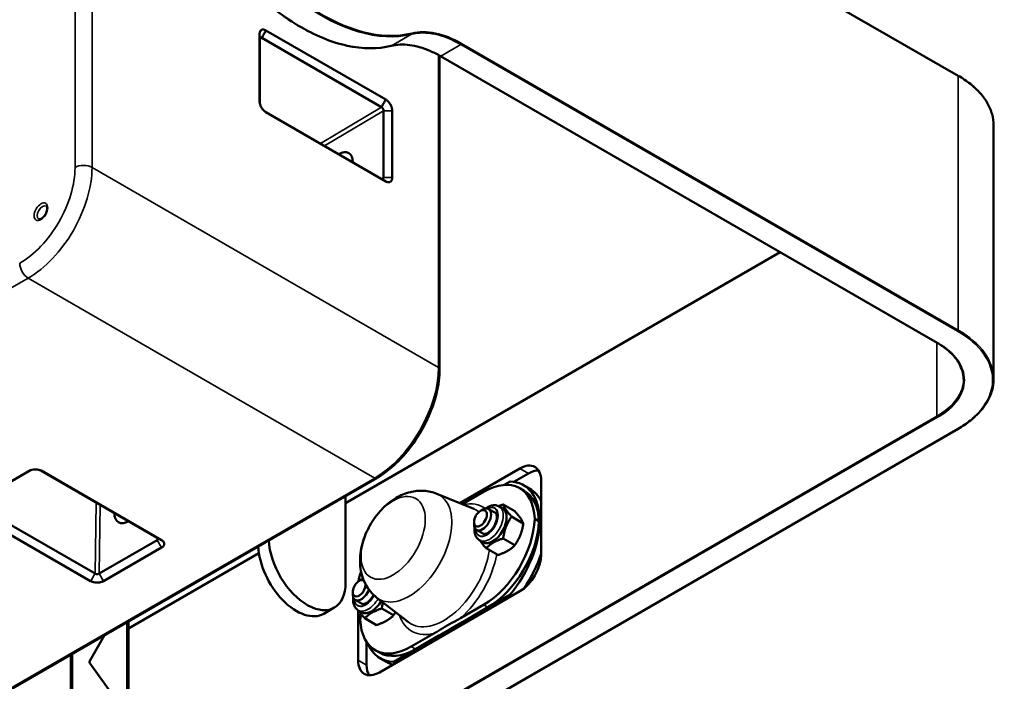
# Model space of a CAD drawing. Header units: millimetres. Extents: x 50 to 3176, y 50 to 2109.
# Tile 501 of 656: x 1992 to 2156, y 471 to 580. Entities that reach past the tile are written whole.
import ezdxf

# ---------------------------------------------------------------- set-up
doc = ezdxf.new("R2010")
doc.units = ezdxf.units.MM
doc.header["$LTSCALE"] = 10
doc.layers.add('Visible (ISO)', color=7, linetype='Continuous', lineweight=50)
doc.layers.add('Visible Narrow (ISO)', color=7, linetype='Continuous', lineweight=35)

msp = doc.modelspace()

# ---------------------------------------------------------------- linework, layer by layer
at = {"layer": 'Visible (ISO)'}
for p, q in [((2148.1878, 571.1739), (2070.09, 616.2636)), ((2032.1502, 566.9479), (2032.1502, 578.076)), ((2032.5162, 577.4562), (2052.4061, 565.9657)), ((2033.2152, 578.6997), (2053.1044, 567.2097)), ((2032.1749, 566.6692), (2032.1749, 577.2599)), ((2062.0569, 522.442), (2062.0569, 574.5039)), ((2062.1995, 574.4224), (2144.7144, 526.7824)), ((2052.4061, 554.0359), (2033.0506, 565.2041)), ((2053.1048, 553.6182), (2033.2149, 565.0946)), ((2052.747, 565.3458), (2052.747, 554.2332)), ((2054.1861, 565.3458), (2054.1861, 554.2332)), ((2154.0767, 520.7273), (2154.0767, 562.9402)), ((2046.4308, 500.1411), (2118.6446, 541.8338)), ((2148.1878, 512.4937), (1887.2654, 361.8501)), ((1984.1981, 499.9195), (1993.8353, 505.4835)), ((1984.9172, 500.3062), (1994.0942, 505.6045)), ((1995.8036, 505.5711), (2015.1453, 494.3974)), ((1995.9729, 505.4879), (2015.8561, 494.0014)), ((2075.3869, 505.9079), (2065.4067, 500.1459)), ((1824.1135, 372.9614), (2051.5745, 504.286)), ((2076.8011, 505.0914), (2074.3815, 503.6945)), ((2078.9224, 491.6192), (2078.9224, 503.8667)), ((2073.7691, 503.7492), (2072.7676, 503.171)), ((2076.0836, 502.2157), (2075.3765, 502.6239)), ((2077.0432, 502.5306), (2075.9825, 503.1429)), ((2046.4308, 486.904), (2046.4308, 501.3163)), ((2061.5971, 501.7023), (2067.7423, 499.1917)), ((2065.8208, 499.9767), (2069.3765, 502.0296)), ((2004.8139, 488.4325), (1984.9181, 499.9123)), ((2068.8461, 498.8657), (2069.1997, 499.0698)), ((2070.1997, 499.1688), (2071.3311, 498.5156)), ((2072.5217, 499.2716), (2071.9561, 499.5982)), ((2074.5512, 498.7903), (2072.6047, 499.9141)), ((2004.0861, 487.2056), (1984.1901, 498.6855)), ((2075.9597, 496.7866), (2074.0132, 497.9104)), ((2078.5615, 497.1263), (2077.8544, 497.5346)), ((2067.7855, 497.0285), (2067.7855, 496.6203)), ((2068.1997, 495.7047), (2069.3311, 495.0515)), ((2015.145, 494.0035), (2005.5211, 488.4472)), ((2069.2717, 493.6424), (2068.7061, 493.969)), ((2074.5512, 493.1565), (2072.6047, 494.2803)), ((2015.8645, 492.7572), (2006.2407, 487.2009)), ((2071.7343, 491.5301), (2069.7878, 492.654)), ((2010.3568, 479.3138), (2032.0414, 491.8334)), ((2048.6936, 487.2306), (2049.0471, 487.4347)), ((2047.6329, 485.3935), (2047.6329, 484.9852)), ((2051.6281, 484.4354), (2056.8749, 480.3689)), ((2052.0523, 472.0233), (2075.3869, 485.4955)), ((2054.3772, 473.7738), (2073.7691, 484.9698)), ((2074.1227, 484.7656), (2073.7691, 484.9698)), ((2042.7991, 481.7634), (2044.5669, 482.784)), ((2048.0471, 484.0697), (2049.1785, 483.4165)), ((2054.3987, 481.5214), (2052.4522, 482.6452)), ((2069.3765, 483.2502), (2065.5156, 481.0211)), ((2070.0836, 482.8419), (2066.2227, 480.6128)), ((2048.5168, 482.3558), (2048.5168, 474.0646)), ((2049.1192, 482.0073), (2048.5535, 482.3339)), ((2051.5818, 479.8951), (2049.6353, 481.0189)), ((2010.3568, 464.3446), (2010.3568, 480.489)), ((2006.4096, 478.2101), (2003.9461, 473.9431)), ((2061.2166, 478.539), (2057.3556, 476.3099)), ((2061.9236, 478.1308), (2058.0628, 475.9017)), ((2049.931, 477.0779), (2049.931, 473.2481)), ((2001.0362, 475.1077), (2001.0362, 434.693)), ((2052.0628, 475.3073), (2051.3556, 475.7156)), ((2053.2245, 473.7677), (2052.1638, 474.3801)), ((2003.9717, 473.5384), (2010.126, 465.0107)), ((2054.3772, 473.7738), (2054.7307, 473.5697))]:
    msp.add_line(p, q, dxfattribs=at)
for centre, major_axis, start_param, end_param in [((2045.3348, 555.5101), (1.625, 2.8146), 5.48028857, 7.08638672), ((2075.3869, 501.8255), (2.5, 4.3301), 5.49778714, 7.06858347), ((2076.8011, 501.009), (2.5, 4.3301), 0.28675655, 0.78539816), ((2069.3765, 492.2316), (6, 10.3923), 5.53946587, 7.06858112), ((2069.4825, 491.8846), (6.5, 11.2583), 4.41211857, 6.58345572), ((2070.0836, 491.8234), (6, 10.3923), 5.53946587, 6.28318531), ((2070.5432, 491.2722), (6.5, 11.2583), 5.92157353, 6.28318531), ((2069.1997, 497.4368), (1, 1.7321), 2.35619449, 7.06858347), ((2070.8967, 496.457), (-1.625, -2.8146), 0, 3.14159265), ((2010.333, 499.7842), (-1.625, -2.8146), 5.4799839, 7.08608204), ((2069.3765, 493.0481), (-6, -10.3923), 0.78539784, 2.31451575), ((2070.0836, 492.6399), (6, 10.3923), 3.92699243, 5.4561084), ((2040.0669, 490.5782), (4.5, -7.7942), 3.96500295, 7.06858347), ((2038.2991, 489.5576), (4.5, -7.7942), 3.96500295, 6.28318531), ((2075.3869, 489.578), (2.5, 4.3301), 3.92699082, 5.49778714), ((2070.5432, 491.2722), (6.5, 11.2583), 4.56895279, 5.07400076), ((2048.6936, 486.0058), (-0.75, -1.299), 3.11250233, 8.69130298), ((2052.0523, 488.3533), (-2.5, -4.3301), 4.95461107, 5.29797442), ((2049.0471, 485.8017), (1, 1.7321), 0.56645826, 0.78539816), ((2049.0471, 485.8017), (-1, -1.7321), 5.49778714, 8.17058593), ((2050.7442, 484.8219), (-1.625, -2.8146), 0, 1.56522189), ((2057.3556, 485.2914), (6, 10.3923), 2.21484544, 2.31451577), ((2057.3556, 486.1079), (-6, -10.3923), 5.53946589, 7.06858106), ((2058.6638, 485.6384), (-6.5, -11.2583), 5.86907853, 6.58345572), ((2058.0628, 485.6996), (-6, -10.3923), 0, 0.78540001), ((2004.8948, 473.7605), (-1, 0), 5.96143475, 6.67797643), ((2052.0523, 476.1058), (-2.5, -4.3301), 5.49778714, 7.06858347), ((2053.4666, 475.2893), (-2.5, -4.3301), 5.49778714, 5.99642875), ((2059.7245, 485.026), (-6.5, -11.2583), 0, 0.15482942)]:
    msp.add_ellipse(centre, major_axis=major_axis, ratio=0.57735027, start_param=start_param, end_param=end_param, dxfattribs=at)
msp.add_ellipse((2068.8461, 497.6409), major_axis=(-0.75, -1.299), ratio=0.57735027, dxfattribs=at)
for points, knots in [([(2054.0372, 576.1256), (2051.7931, 575.5732), (2049.2972, 575.5858), (2044.0373, 576.7342), (2041.272, 577.8772), (2035.7584, 581.1801), (2033.011, 583.341), (2027.815, 588.4597), (2025.3672, 591.4164), (2021.0176, 597.8263), (2019.1164, 601.2783), (2016.0522, 608.3295), (2014.8897, 611.9276), (2013.4217, 618.908), (2013.1165, 622.2891), (2013.3977, 628.4932), (2013.9841, 631.3152), (2015.9933, 636.1079), (2017.4145, 638.08), (2019.7024, 639.9501), (2020.2512, 640.3294), (2020.8269, 640.6618)], [2.52207615, 2.52207615, 2.52207615, 2.52207615, 2.8401564, 2.8401564, 3.16036918, 3.16036918, 3.48106804, 3.48106804, 3.80167061, 3.80167061, 4.1221862, 4.1221862, 4.44271302, 4.44271302, 4.76334333, 4.76334333, 5.08402665, 5.08402665, 5.4039111, 5.4039111, 5.49778714, 5.49778714, 5.49778714, 5.49778714]), ([(2032.1502, 578.076), (2032.1489, 578.155), (2032.1551, 578.2296), (2032.1681, 578.2989), (2032.181, 578.3684), (2032.2007, 578.4325), (2032.2262, 578.4904), (2032.2288, 578.4964), (2032.2316, 578.5024), (2032.2344, 578.5084), (2032.2861, 578.6179), (2032.3599, 578.7049), (2032.4505, 578.7619), (2032.458, 578.7666), (2032.4656, 578.7711), (2032.4731, 578.7753), (2032.5845, 578.8373), (2032.6978, 578.845), (2032.7809, 578.8403), (2032.7939, 578.8396), (2032.8069, 578.8385), (2032.82, 578.8371), (2032.8763, 578.8309), (2032.9344, 578.8182), (2032.9937, 578.799), (2033.0664, 578.7754), (2033.1407, 578.7422), (2033.2148, 578.6991)], [0.000001, 0.000001, 0.000001, 0.000001, 0.028744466, 0.028744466, 0.028744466, 0.057535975, 0.057535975, 0.057535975, 0.060558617, 0.060558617, 0.060558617, 0.116227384, 0.116227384, 0.116227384, 0.120841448, 0.120841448, 0.120841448, 0.188793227, 0.188793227, 0.188793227, 0.19935203, 0.19935203, 0.19935203, 0.244542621, 0.244542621, 0.244542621, 0.299986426, 0.299986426, 0.299986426, 0.299986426]), ([(2032.1749, 577.2599), (2032.1753, 577.2903), (2032.1789, 577.3191), (2032.1915, 577.3721), (2032.2006, 577.3961), (2032.2195, 577.4309), (2032.2281, 577.4435), (2032.2503, 577.469), (2032.2645, 577.4808), (2032.3111, 577.5075), (2032.3474, 577.514), (2032.4282, 577.5035), (2032.4721, 577.4855), (2032.5162, 577.4562)], [0.000001, 0.000001, 0.000001, 0.000001, 0.0110667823, 0.0110667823, 0.0221671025, 0.0221671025, 0.029561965, 0.029561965, 0.0393457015, 0.0393457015, 0.0586123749, 0.0586123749, 0.0787424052, 0.0787424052, 0.0787424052, 0.0787424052]), ([(2032.5162, 577.4562), (2032.5825, 577.5735), (2032.6486, 577.6909), (2032.7804, 577.9255), (2032.8461, 578.0428), (2032.9774, 578.277), (2033.0429, 578.3939), (2033.1439, 578.5734), (2033.1792, 578.636), (2033.2148, 578.6991)], [0, 0, 0, 0, 0.283479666, 0.283479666, 0.566627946, 0.566627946, 0.848889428, 0.848889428, 1, 1, 1, 1]), ([(2054.0372, 576.1256), (2054.5064, 576.2411), (2054.997, 576.3112), (2056.0139, 576.3589), (2056.5402, 576.3365), (2057.6207, 576.1991), (2058.1748, 576.084), (2059.3023, 575.7624), (2059.8756, 575.556), (2061.0323, 575.0545), (2061.6156, 574.7595), (2062.1995, 574.4224)], [5.663668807, 5.663668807, 5.663668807, 5.663668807, 5.787572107, 5.787572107, 5.911475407, 5.911475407, 6.035378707, 6.035378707, 6.159282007, 6.159282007, 6.283185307, 6.283185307, 6.283185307, 6.283185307]), ([(2148.1878, 571.1739), (2148.9286, 570.7461), (2149.6118, 570.2844), (2150.8463, 569.3034), (2151.3975, 568.7843), (2152.3539, 567.7005), (2152.7592, 567.1359), (2153.4127, 565.9746), (2153.661, 565.3779), (2153.993, 564.1675), (2154.0767, 563.5539), (2154.0767, 562.9402)], [3.141592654, 3.141592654, 3.141592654, 3.141592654, 3.298672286, 3.298672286, 3.455751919, 3.455751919, 3.612831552, 3.612831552, 3.769911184, 3.769911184, 3.926990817, 3.926990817, 3.926990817, 3.926990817]), ([(2033.2145, 565.0948), (2033.1462, 565.1334), (2033.0775, 565.1811), (2033.0102, 565.236), (2032.9424, 565.2912), (2032.8761, 565.3536), (2032.8123, 565.4214), (2032.6854, 565.5564), (2032.5676, 565.7142), (2032.4694, 565.8821), (2032.465, 565.8897), (2032.4606, 565.8973), (2032.4563, 565.9049), (2032.3569, 566.0789), (2032.2878, 566.2468), (2032.2411, 566.3965), (2032.2369, 566.4098), (2032.2329, 566.423), (2032.229, 566.4363), (2032.205, 566.5185), (2032.1863, 566.6), (2032.1731, 566.6797), (2032.1578, 566.7724), (2032.15, 566.8623), (2032.1502, 566.9479)], [0.000133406, 0.000133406, 0.000133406, 0.000133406, 0.02929536, 0.02929536, 0.02929536, 0.05864317, 0.05864317, 0.05864317, 0.117047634, 0.117047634, 0.117047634, 0.119687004, 0.119687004, 0.119687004, 0.180372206, 0.180372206, 0.180372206, 0.185764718, 0.185764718, 0.185764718, 0.219153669, 0.219153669, 0.219153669, 0.257938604, 0.257938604, 0.257938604, 0.257938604]), ([(2053.1044, 567.2095), (2053.0433, 567.1015), (2052.9824, 566.9931), (2052.9216, 566.8846), (2052.861, 566.7764), (2052.8004, 566.668), (2052.7398, 566.5597), (2052.6793, 566.4516), (2052.6188, 566.3434), (2052.5581, 566.2355), (2052.5075, 566.1454), (2052.4569, 566.0555), (2052.4061, 565.9657)], [0.001008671, 0.001008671, 0.001008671, 0.001008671, 0.262208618, 0.262208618, 0.262208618, 0.522877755, 0.522877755, 0.522877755, 0.783074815, 0.783074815, 0.783074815, 1, 1, 1, 1]), ([(2052.4061, 565.9657), (2052.4317, 565.9504), (2052.4575, 565.932), (2052.5082, 565.8893), (2052.5329, 565.8651), (2052.5718, 565.8206), (2052.5867, 565.8017), (2052.6196, 565.7557), (2052.6369, 565.728), (2052.6835, 565.6427), (2052.7079, 565.5831), (2052.7409, 565.4618), (2052.7486, 565.4013), (2052.747, 565.3458)], [0.000001, 0.000001, 0.000001, 0.000001, 0.011046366, 0.011046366, 0.0221273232, 0.0221273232, 0.0295117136, 0.0295117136, 0.0393358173, 0.0393358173, 0.0586725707, 0.0586725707, 0.0787210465, 0.0787210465, 0.0787210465, 0.0787210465]), ([(2053.1044, 567.2095), (2053.1074, 567.2078), (2053.1104, 567.2062), (2053.1133, 567.2045), (2053.1779, 567.1686), (2053.2424, 567.1249), (2053.3059, 567.0747), (2053.3728, 567.0218), (2053.4385, 566.9618), (2053.5017, 566.8963), (2053.5111, 566.8866), (2053.5205, 566.8768), (2053.5298, 566.8668), (2053.6482, 566.7399), (2053.7584, 566.5932), (2053.8519, 566.4373), (2053.8617, 566.421), (2053.8711, 566.4049), (2053.8803, 566.3889), (2053.987, 566.2018), (2054.0499, 566.038), (2054.0881, 565.9199), (2054.0949, 565.899), (2054.1013, 565.8782), (2054.1074, 565.8574), (2054.1302, 565.779), (2054.1484, 565.7011), (2054.1614, 565.6249), (2054.1779, 565.5284), (2054.1863, 565.4347), (2054.1861, 565.3458)], [0.000170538, 0.000170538, 0.000170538, 0.000170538, 0.001428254, 0.001428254, 0.001428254, 0.028824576, 0.028824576, 0.028824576, 0.057689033, 0.057689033, 0.057689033, 0.061976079, 0.061976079, 0.061976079, 0.116575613, 0.116575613, 0.116575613, 0.122272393, 0.122272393, 0.122272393, 0.188964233, 0.188964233, 0.188964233, 0.200742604, 0.200742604, 0.200742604, 0.245128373, 0.245128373, 0.245128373, 0.30127589, 0.30127589, 0.30127589, 0.30127589]), ([(2052.747, 554.2332), (2052.7474, 554.2034), (2052.7455, 554.1756), (2052.7361, 554.1246), (2052.7287, 554.1016), (2052.7117, 554.0678), (2052.7037, 554.0556), (2052.6824, 554.0303), (2052.6682, 554.0184), (2052.6212, 553.9912), (2052.5841, 553.9841), (2052.5214, 553.9903), (2052.4991, 553.9954), (2052.4531, 554.0114), (2052.4297, 554.0223), (2052.4061, 554.0359)], [0.000001, 0.000001, 0.000001, 0.000001, 0.0110446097, 0.0110446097, 0.0221249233, 0.0221249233, 0.0295057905, 0.0295057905, 0.0393271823, 0.0393271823, 0.0586425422, 0.0586425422, 0.0686489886, 0.0686489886, 0.0786523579, 0.0786523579, 0.0786523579, 0.0786523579]), ([(2054.1861, 554.2332), (2054.1874, 554.1513), (2054.1807, 554.0741), (2054.1668, 554.0026), (2054.1529, 553.931), (2054.1318, 553.8651), (2054.1044, 553.806), (2054.051, 553.6903), (2053.9731, 553.5991), (2053.8768, 553.5413), (2053.8724, 553.5387), (2053.868, 553.5361), (2053.8636, 553.5337), (2053.7625, 553.4772), (2053.6515, 553.4615), (2053.5452, 553.4689), (2053.5358, 553.4695), (2053.5264, 553.4704), (2053.5169, 553.4714), (2053.4563, 553.478), (2053.3934, 553.4922), (2053.3292, 553.5139), (2053.2582, 553.538), (2053.1858, 553.5712), (2053.1133, 553.6133), (2053.1105, 553.6149), (2053.1076, 553.6166), (2053.1048, 553.6182)], [0.000001, 0.000001, 0.000001, 0.000001, 0.029816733, 0.029816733, 0.029816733, 0.059678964, 0.059678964, 0.059678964, 0.118118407, 0.118118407, 0.118118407, 0.120770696, 0.120770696, 0.120770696, 0.181466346, 0.181466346, 0.181466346, 0.186813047, 0.186813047, 0.186813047, 0.221036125, 0.221036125, 0.221036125, 0.258921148, 0.258921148, 0.258921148, 0.260411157, 0.260411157, 0.260411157, 0.260411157]), ([(1995.4598, 547.3445), (1995.4886, 547.3278), (1995.5228, 547.317), (1995.6299, 547.3158), (1995.7043, 547.329), (1995.8641, 547.3949), (1995.9448, 547.4403), (1996.1115, 547.5621), (1996.1976, 547.639), (1996.3648, 547.8197), (1996.4457, 547.9241), (1996.5915, 548.1495), (1996.656, 548.2706), (1996.7606, 548.5145), (1996.8006, 548.6373), (1996.8529, 548.8683), (1996.8655, 548.9766), (1996.8668, 549.165), (1996.8561, 549.2456), (1996.8207, 549.3741), (1996.7964, 549.421), (1996.7517, 549.48), (1996.7317, 549.4969), (1996.7098, 549.5095)], [0.78539816, 0.78539816, 0.78539816, 0.78539816, 1.09955743, 1.09955743, 1.42917078, 1.42917078, 1.70289068, 1.70289068, 1.98180313, 1.98180313, 2.2687684, 2.2687684, 2.5598405, 2.5598405, 2.84985728, 2.84985728, 3.13372185, 3.13372185, 3.40900333, 3.40900333, 3.68830148, 3.68830148, 3.92699082, 3.92699082, 3.92699082, 3.92699082]), ([(2144.7144, 526.7824), (2145.2694, 526.462), (2145.7801, 526.1167), (2146.7, 525.3857), (2147.1093, 524.9999), (2147.8168, 524.1982), (2148.115, 523.7823), (2148.594, 522.9311), (2148.7749, 522.4958), (2149.0162, 521.6161), (2149.0767, 521.1717), (2149.0767, 520.7273)], [3.141592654, 3.141592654, 3.141592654, 3.141592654, 3.298672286, 3.298672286, 3.455751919, 3.455751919, 3.612831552, 3.612831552, 3.769911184, 3.769911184, 3.926990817, 3.926990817, 3.926990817, 3.926990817]), ([(2051.5745, 504.286), (2052.6879, 504.9289), (2053.7903, 505.7683), (2055.8794, 507.7583), (2056.8658, 508.9087), (2058.6336, 511.4124), (2059.4148, 512.7655), (2060.6992, 515.5483), (2061.2023, 516.9777), (2061.8811, 519.7819), (2062.0569, 521.1563), (2062.0569, 522.442)], [1.57079633, 1.57079633, 1.57079633, 1.57079633, 1.88495559, 1.88495559, 2.19911486, 2.19911486, 2.51327412, 2.51327412, 2.82743339, 2.82743339, 3.14159265, 3.14159265, 3.14159265, 3.14159265]), ([(2154.0767, 520.7273), (2154.0767, 520.1137), (2153.993, 519.5), (2153.661, 518.2897), (2153.4127, 517.693), (2152.7592, 516.5317), (2152.3539, 515.9671), (2151.3975, 514.8833), (2150.8463, 514.3641), (2149.6118, 513.3832), (2148.9286, 512.9214), (2148.1878, 512.4937)], [3.926990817, 3.926990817, 3.926990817, 3.926990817, 4.08407045, 4.08407045, 4.241150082, 4.241150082, 4.398229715, 4.398229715, 4.555309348, 4.555309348, 4.71238898, 4.71238898, 4.71238898, 4.71238898]), ([(1993.8353, 505.4835), (1993.9018, 505.5234), (1993.9757, 505.5589), (1994.0551, 505.5898), (1994.1347, 505.6208), (1994.2197, 505.6472), (1994.3081, 505.6688), (1994.3174, 505.671), (1994.3267, 505.6733), (1994.336, 505.6754), (1994.5085, 505.7153), (1994.6944, 505.7375), (1994.8798, 505.7398), (1994.8952, 505.74), (1994.9103, 505.74), (1994.9253, 505.74), (1995.1461, 505.7388), (1995.3226, 505.71), (1995.4434, 505.6836), (1995.4621, 505.6795), (1995.4807, 505.6752), (1995.4992, 505.6707), (1995.5782, 505.6514), (1995.6544, 505.6282), (1995.7267, 505.6015), (1995.8154, 505.5688), (1995.898, 505.5307), (1995.9726, 505.4881)], [0.000001, 0.000001, 0.000001, 0.000001, 0.028744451, 0.028744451, 0.028744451, 0.057535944, 0.057535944, 0.057535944, 0.060558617, 0.060558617, 0.060558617, 0.116227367, 0.116227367, 0.116227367, 0.120841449, 0.120841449, 0.120841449, 0.188793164, 0.188793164, 0.188793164, 0.199351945, 0.199351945, 0.199351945, 0.244542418, 0.244542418, 0.244542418, 0.299986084, 0.299986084, 0.299986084, 0.299986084]), ([(2061.5971, 501.7023), (2060.894, 501.9896), (2060.1583, 502.1471), (2058.6541, 502.2461), (2057.8963, 502.1596), (2056.3208, 501.7768), (2055.5404, 501.432), (2053.9219, 500.4828), (2053.1344, 499.8278), (2051.6765, 498.3008), (2051.0262, 497.4111), (2049.9522, 495.5103), (2049.5275, 494.5008), (2048.9487, 492.3745), (2048.7906, 491.2565), (2048.905, 489.0377), (2049.1256, 487.9371), (2050.0444, 486.0898), (2050.5807, 485.3452), (2051.3943, 484.623), (2051.5094, 484.5274), (2051.6281, 484.4354)], [2.43488705, 2.43488705, 2.43488705, 2.43488705, 2.63342201, 2.63342201, 2.85968951, 2.85968951, 3.14949269, 3.14949269, 3.52818276, 3.52818276, 3.94313667, 3.94313667, 4.35541345, 4.35541345, 4.77011555, 4.77011555, 5.13207052, 5.13207052, 5.37985779, 5.37985779, 5.41909459, 5.41909459, 5.41909459, 5.41909459]), ([(2071.9561, 499.5982), (2071.7769, 499.7016), (2071.5763, 499.766), (2071.1485, 499.8177), (2070.9213, 499.7981), (2070.4347, 499.6775), (2070.1772, 499.561), (2069.856, 499.3596), (2069.7815, 499.3086), (2069.7082, 499.2541)], [0.785398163, 0.785398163, 0.785398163, 0.785398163, 1.026940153, 1.026940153, 1.292872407, 1.292872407, 1.613801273, 1.613801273, 1.712806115, 1.712806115, 1.712806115, 1.712806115]), ([(2069.3311, 495.0515), (2069.3729, 495.0273), (2069.4228, 495.011), (2069.5865, 495.0092), (2069.7023, 495.0292), (2069.9532, 495.1321), (2070.0804, 495.2029), (2070.3447, 495.3943), (2070.4818, 495.5156), (2070.7493, 495.8017), (2070.8793, 495.9675), (2071.1147, 496.3266), (2071.2195, 496.5201), (2071.3902, 496.9106), (2071.4562, 497.1076), (2071.5437, 497.4786), (2071.5661, 497.653), (2071.5721, 497.9563), (2071.557, 498.0862), (2071.5047, 498.2929), (2071.4681, 498.3685), (2071.398, 498.468), (2071.3659, 498.4955), (2071.3311, 498.5156)], [3.92699082, 3.92699082, 3.92699082, 3.92699082, 4.24115008, 4.24115008, 4.56841347, 4.56841347, 4.83895261, 4.83895261, 5.11516826, 5.11516826, 5.39997709, 5.39997709, 5.68929048, 5.68929048, 5.97770539, 5.97770539, 6.2598314, 6.2598314, 6.53272177, 6.53272177, 6.80718293, 6.80718293, 7.06858347, 7.06858347, 7.06858347, 7.06858347]), ([(2067.8801, 496.0877), (2067.8791, 496.0796), (2067.8782, 496.0715), (2067.8423, 495.7414), (2067.8514, 495.4267), (2067.9757, 494.8529), (2068.0858, 494.5898), (2068.378, 494.2074), (2068.5311, 494.07), (2068.7061, 493.969)], [2.999582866, 2.999582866, 2.999582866, 2.999582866, 3.008421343, 3.008421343, 3.360382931, 3.360382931, 3.691043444, 3.691043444, 3.926990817, 3.926990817, 3.926990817, 3.926990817]), ([(2015.1453, 494.3974), (2015.1714, 494.3829), (2015.1944, 494.3664), (2015.2339, 494.3306), (2015.2501, 494.3115), (2015.2708, 494.2785), (2015.2774, 494.2651), (2015.2885, 494.2335), (2015.2916, 494.2154), (2015.2915, 494.1615), (2015.279, 494.1261), (2015.2295, 494.0594), (2015.1922, 494.029), (2015.145, 494.0035)], [0.000001, 0.000001, 0.000001, 0.000001, 0.011046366, 0.011046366, 0.0221273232, 0.0221273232, 0.0295117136, 0.0295117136, 0.0393358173, 0.0393358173, 0.0586725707, 0.0586725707, 0.0787210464, 0.0787210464, 0.0787210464, 0.0787210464]), ([(2015.8561, 494.0014), (2015.7939, 494.0361), (2015.7319, 494.0706), (2015.67, 494.1051), (2015.6083, 494.1395), (2015.5466, 494.1738), (2015.485, 494.2082), (2015.4234, 494.2425), (2015.3618, 494.2768), (2015.3, 494.3112), (2015.2486, 494.3399), (2015.197, 494.3686), (2015.1453, 494.3974)], [0.001008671, 0.001008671, 0.001008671, 0.001008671, 0.262208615, 0.262208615, 0.262208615, 0.522877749, 0.522877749, 0.522877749, 0.783074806, 0.783074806, 0.783074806, 1, 1, 1, 1]), ([(2015.8561, 494.0014), (2015.859, 493.9996), (2015.862, 493.9979), (2015.865, 493.9962), (2015.9308, 493.9596), (2015.9897, 493.9191), (2016.0415, 493.8757), (2016.096, 493.8299), (2016.1425, 493.781), (2016.1807, 493.73), (2016.1864, 493.7225), (2016.1919, 493.7148), (2016.1972, 493.7072), (2016.2649, 493.6095), (2016.3032, 493.5044), (2016.3085, 493.3994), (2016.309, 493.3885), (2016.3092, 493.3777), (2016.309, 493.367), (2016.3072, 493.2427), (2016.2597, 493.1426), (2016.2146, 493.0725), (2016.2067, 493.0601), (2016.1983, 493.0479), (2016.1894, 493.0357), (2016.1558, 492.9899), (2016.1156, 492.9458), (2016.0691, 492.9039), (2016.0103, 492.8509), (2015.9418, 492.8016), (2015.8645, 492.7572)], [0.000135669, 0.000135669, 0.000135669, 0.000135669, 0.001393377, 0.001393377, 0.001393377, 0.028807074, 0.028807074, 0.028807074, 0.057654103, 0.057654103, 0.057654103, 0.061941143, 0.061941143, 0.061941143, 0.116540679, 0.116540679, 0.116540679, 0.122237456, 0.122237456, 0.122237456, 0.188929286, 0.188929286, 0.188929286, 0.20070765, 0.20070765, 0.20070765, 0.245093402, 0.245093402, 0.245093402, 0.301240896, 0.301240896, 0.301240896, 0.301240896]), ([(2005.5211, 488.4472), (2005.4951, 488.4317), (2005.4663, 488.4173), (2005.404, 488.3922), (2005.3708, 488.3815), (2005.3128, 488.3677), (2005.2891, 488.3632), (2005.2329, 488.3554), (2005.2002, 488.3529), (2005.1031, 488.3511), (2005.0392, 488.3571), (2004.9486, 488.3771), (2004.919, 488.3859), (2004.8634, 488.4068), (2004.8375, 488.4189), (2004.8139, 488.4325)], [0.000001, 0.000001, 0.000001, 0.000001, 0.0110446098, 0.0110446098, 0.0221249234, 0.0221249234, 0.0295057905, 0.0295057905, 0.0393271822, 0.0393271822, 0.0586425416, 0.0586425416, 0.0686489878, 0.0686489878, 0.0786523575, 0.0786523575, 0.0786523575, 0.0786523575]), ([(2006.2407, 487.2009), (2006.1027, 487.1182), (2005.9324, 487.0542), (2005.7482, 487.0109), (2005.5678, 486.9685), (2005.3721, 486.9454), (2005.1775, 486.9443), (2005.1686, 486.9442), (2005.1598, 486.9442), (2005.1511, 486.9443), (2004.9506, 486.9452), (2004.7705, 486.9694), (2004.6174, 487.0038), (2004.6039, 487.0068), (2004.5905, 487.0099), (2004.5772, 487.0132), (2004.4918, 487.034), (2004.4099, 487.0592), (2004.3325, 487.0886), (2004.2468, 487.1212), (2004.167, 487.1587), (2004.0946, 487.2006), (2004.0918, 487.2023), (2004.089, 487.2039), (2004.0861, 487.2056)], [0.000001, 0.000001, 0.000001, 0.000001, 0.059678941, 0.059678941, 0.059678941, 0.118118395, 0.118118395, 0.118118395, 0.120770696, 0.120770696, 0.120770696, 0.181466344, 0.181466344, 0.181466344, 0.186813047, 0.186813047, 0.186813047, 0.221036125, 0.221036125, 0.221036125, 0.258921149, 0.258921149, 0.258921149, 0.260411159, 0.260411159, 0.260411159, 0.260411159]), ([(2047.7275, 484.4527), (2047.7266, 484.4446), (2047.7257, 484.4365), (2047.6898, 484.1064), (2047.6989, 483.7916), (2047.8232, 483.2178), (2047.9332, 482.9547), (2048.2255, 482.5724), (2048.3785, 482.435), (2048.5535, 482.3339)], [2.999582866, 2.999582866, 2.999582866, 2.999582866, 3.008421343, 3.008421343, 3.360382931, 3.360382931, 3.691043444, 3.691043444, 3.926990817, 3.926990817, 3.926990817, 3.926990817]), ([(2049.1785, 483.4165), (2049.2204, 483.3923), (2049.2703, 483.376), (2049.434, 483.3742), (2049.5498, 483.3941), (2049.8007, 483.497), (2049.9279, 483.5678), (2050.1921, 483.7592), (2050.3292, 483.8805), (2050.5967, 484.1666), (2050.7268, 484.3325), (2050.9284, 484.64), (2051.0063, 484.7759), (2051.0749, 484.9144)], [3.92699082, 3.92699082, 3.92699082, 3.92699082, 4.24115008, 4.24115008, 4.56841347, 4.56841347, 4.83895261, 4.83895261, 5.11516826, 5.11516826, 5.39997709, 5.39997709, 5.60701452, 5.60701452, 5.60701452, 5.60701452]), ([(2061.2166, 478.539), (2061.4204, 478.6567), (2061.658, 478.8019), (2062.3046, 479.2041), (2062.8403, 479.5429), (2063.3086, 479.8132), (2063.7768, 480.0836), (2064.3636, 480.3929), (2065.0603, 480.7662), (2065.3117, 480.9034), (2065.5156, 481.0211)], [-0.28513657, -0.28513657, -0.28513657, -0.28513657, -0.198650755, -0.198650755, 0, 0, 0, 0.198650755, 0.198650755, 0.285138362, 0.285138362, 0.285138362, 0.285138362]), ([(2061.9236, 478.1308), (2061.9236, 478.1308), (2061.9237, 478.1308), (2062.1236, 478.2462), (2062.3602, 478.3867), (2063.0197, 478.7815), (2063.5735, 479.1155), (2064.0453, 479.3879), (2064.5172, 479.6603), (2065.0955, 479.98), (2065.7794, 480.3608), (2066.0227, 480.4974), (2066.2227, 480.6128)], [2.975357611, 2.975357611, 2.975357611, 2.975357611, 2.975360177, 2.975360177, 3.060193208, 3.060193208, 3.26038224, 3.26038224, 3.26038224, 3.460571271, 3.460571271, 3.545402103, 3.545402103, 3.545402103, 3.545402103])]:
    msp.add_open_spline(points, degree=3, knots=knots, dxfattribs=at)
msp.add_open_spline([(1995.9462, 505.5028), (1995.955, 505.4979), (1995.9638, 505.493), (1995.9726, 505.4881)], degree=3, dxfattribs=at)
for points, weights in [([(2071.8599, 499.6491), (2072.199, 499.7848), (2072.6047, 499.9141)], [2.1076230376, 2.07036774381, 2.00836894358]), ([(2072.6047, 499.9141), (2072.9024, 499.147), (2074.0132, 497.9104)], [2.00836894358, 2.31906470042, 2.00836894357]), ([(2074.0132, 497.9104), (2072.9024, 496.3301), (2072.6047, 494.2803)], [2.00836894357, 2.31906470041, 2.00836894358]), ([(2075.9597, 496.7866), (2075.6621, 497.5537), (2074.5512, 498.7903)], [1.94658849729, 2.24772678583, 1.94658849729]), ([(2074.5512, 493.1565), (2075.6621, 494.7368), (2075.9597, 496.7866)], [1.94658849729, 2.24772678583, 1.94658849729]), ([(2069.7878, 492.654), (2070.7897, 493.7019), (2072.6047, 494.2803)], [2.00836894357, 2.31906470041, 2.00836894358]), ([(2069.7878, 492.654), (2069.0987, 493.4211), (2068.7591, 493.9384)], [2.00836894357, 2.19042501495, 2.15912501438]), ([(2071.7343, 491.5301), (2073.5494, 492.1086), (2074.5512, 493.1565)], [2.00836894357, 2.31906470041, 2.00836894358]), ([(2049.6353, 481.0189), (2050.6372, 482.0668), (2052.4522, 482.6452)], [2.00836894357, 2.31906470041, 2.00836894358]), ([(2052.6445, 483.6476), (2052.5307, 483.1856), (2052.4522, 482.6452)], [2.12062058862, 2.08189440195, 2.00836894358]), ([(2049.6353, 481.0189), (2048.9462, 481.786), (2048.6065, 482.3033)], [2.00836894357, 2.19042501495, 2.15912501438]), ([(2051.5818, 479.8951), (2053.3968, 480.4735), (2054.3987, 481.5214)], [2.00836894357, 2.31906470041, 2.00836894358]), ([(2054.3987, 481.5214), (2054.5801, 481.7795), (2054.7326, 482.0292)], [1.94658849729, 1.99012682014, 2.0210756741])]:
    msp.add_rational_spline(points, weights, degree=2, dxfattribs=at)
at = {"layer": 'Visible Narrow (ISO)'}
for p, q in [((2001.4942, 555.9183), (2001.4942, 686.5578)), ((2004.3226, 686.5578), (2004.3226, 555.9183)), ((2148.2189, 571.1052), (2070.0834, 616.2167)), ((2032.1749, 577.2599), (2032.1502, 578.076)), ((2032.1749, 577.2378), (2032.5162, 577.4562)), ((2057.3863, 578.0548), (2054.0629, 576.136)), ((2065.5979, 576.3486), (2062.2745, 574.4299)), ((2148.1128, 528.7086), (2065.5979, 576.3486)), ((2065.7039, 576.5323), (2148.2189, 528.8923)), ((2061.8811, 522.6869), (2061.8811, 574.6021)), ((2062.2745, 574.4299), (2144.7894, 526.7898)), ((2148.2189, 528.8923), (2148.2189, 571.1052)), ((2032.1502, 566.9479), (2032.153, 566.855)), ((2052.4061, 565.9657), (2042.2488, 559.8967)), ((2042.95, 559.4921), (2052.747, 565.3458)), ((2054.1861, 565.3458), (2052.747, 565.3458)), ((2004.3226, 555.9183), (2061.8811, 522.6869)), ((2052.747, 554.2332), (2052.3997, 554.0397)), ((2052.747, 554.2332), (2054.1861, 554.2332)), ((2118.6886, 541.8084), (2046.4308, 500.0904)), ((1993.716, 537.5472), (1746.2287, 394.6603)), ((2051.2745, 504.3158), (1993.716, 537.5472)), ((2144.6833, 514.6036), (2144.6833, 526.8003)), ((2144.7894, 514.4199), (2000.2601, 430.9759)), ((2000.3809, 431.2906), (2144.6833, 514.6036)), ((1887.1904, 361.8575), (2148.1128, 512.5011)), ((1993.9405, 505.5401), (1993.8353, 505.4835)), ((2076.8011, 505.0914), (2075.3869, 505.9079)), ((1803.7872, 361.4289), (2051.2745, 504.3158)), ((2004.9911, 500.2635), (2004.8139, 488.4325)), ((2005.5211, 488.4472), (2005.6921, 499.8585)), ((2015.1389, 494.4011), (2015.145, 494.0035)), ((2015.8645, 492.7572), (2015.145, 494.0035)), ((2032.0484, 491.7867), (2010.3568, 479.263)), ((2005.5211, 488.4472), (2006.2407, 487.2009)), ((2070.0836, 482.8419), (2069.3765, 483.2502)), ((2010.126, 465.0107), (2010.126, 480.3557)), ((2057.3556, 476.3099), (2058.0628, 475.9017)), ((2000.7555, 435.0941), (2000.7555, 474.9457)), ((2003.9717, 473.9874), (2003.9717, 473.5384)), ((2048.5168, 474.0646), (2049.931, 473.2481))]:
    msp.add_line(p, q, dxfattribs=at)
for centre, major_axis, ratio, start_param, end_param in [((2042.5064, 611.0319), (18.175, -31.48), 0.57735027, 1.95220051, 6.11730364), ((2042.4003, 610.9706), (18.25, -31.6099), 0.57735027, 3.14159265, 6.11730364), ((2039.0769, 609.0519), (-18.25, 31.6099), 0.57735027, 0, 2.97571099), ((2065.5979, 560.0187), (-10, 17.3205), 0.57735027, 5.49778714, 6.11730364), ((2057.3248, 578.19), (0.0359, -0.1457), 0.80528866, 0.22940678, 1.80020311), ((2065.7039, 560.0799), (-10.075, 17.4504), 0.57735027, 5.49778714, 6.11730364), ((2054.0014, 576.2713), (0.0359, -0.1457), 0.80528866, 0, 0.22940678), ((2062.2745, 558.0999), (-10, 17.3205), 0.57735027, 5.49778714, 6.11730364), ((2065.5979, 576.4711), (-0.075, -0.1299), 0.57735027, 0.78539816, 2.35619449), ((2062.2745, 574.5523), (-0.075, -0.1299), 0.57735027, 0, 0.78539816), ((2148.1128, 571.0439), (0.075, 0.1299), 0.57735027, 5.49778714, 6.28318531), ((2134.0767, 562.9402), (20, 0), 0.57735027, 0, 0.78539816), ((2002.9084, 555.1019), (2, 0), 0.57735027, 0.78539816, 2.35619449), ((1992.3018, 550.6111), (-6.5, -11.2583), 0.57735027, 0.78539816, 2.35619449), ((1993.716, 549.7946), (-7.5, -12.9904), 0.57735027, 0.78539816, 2.35619449), ((1996.0848, 548.427), (0.625, 1.0825), 0.57735027, 0, 3.14159265), ((1993.716, 539.1802), (-1, 1.7321), 0.57735027, 0.78539816, 2.35619449), ((2148.1128, 528.8311), (0.075, 0.1299), 0.57735027, 3.92699082, 5.49778714), ((2134.0767, 520.6049), (19.85, 0), 0.57735027, 5.49778714, 7.06858347), ((2134.0767, 520.7273), (20, 0), 0.57735027, 0, 0.78539816), ((2144.7894, 526.9123), (-0.075, -0.1299), 0.57735027, 0, 0.78539816), ((2134.0767, 520.6049), (15.15, 0), 0.57735027, 5.49778714, 7.06858347), ((2051.2745, 516.5632), (7.5, 12.9904), 0.57735027, 3.92699082, 5.49778714), ((2061.4569, 522.442), (0.6, 0), 0.57735027, 0, 0.78539816), ((2134.0767, 520.7273), (15, 0), 0.57735027, 5.49778714, 6.28318531), ((2144.7894, 514.5424), (-0.075, 0.1299), 0.57735027, 0.78539816, 2.35619449), ((2148.1128, 512.6236), (0.075, -0.1299), 0.57735027, 5.49778714, 6.28318531), ((2051.2745, 504.8057), (0.3, -0.5196), 0.57735027, 5.49778714, 6.28318531), ((2057.0057, 492.8419), (5, 8.6603), 0.57735027, 3.06290009, 6.36187787), ((2063.3661, 489.1698), (5.9475, 10.3014), 0.57735027, 6.22315459, 6.75227166), ((2062.7371, 489.5329), (5.4506, 9.4406), 0.57735027, 6.20357513, 6.36187787), ((2069.9068, 497.0285), (1.325, 2.295), 0.57735027, 2.40727106, 7.0175069), ((2069.9068, 497.0285), (-1.3, -2.2517), 0.57735027, 5.57918167, 10.1287816), ((2070.3311, 496.7836), (1.625, 2.8146), 0.57735027, 3.14159265, 6.28318531), ((2062.7371, 489.5329), (-5.4506, -9.4406), 0.57735027, 6.20449275, 8.46212556), ((2063.3661, 489.1698), (5.9475, 10.3014), 0.57735027, 4.18541585, 5.26346801), ((2049.7543, 485.3935), (-1.325, -2.295), 0.57735027, 5.54886372, 7.93397985), ((2049.7543, 485.3935), (-1.3, -2.2517), 0.57735027, 5.57918167, 7.93810882), ((2050.1785, 485.1485), (-1.625, -2.8146), 0.57735027, 0, 1.59269202), ((2063.3661, 489.1698), (-5.9475, -10.3014), 0.57735027, 5.81409896, 6.81016037)]:
    msp.add_ellipse(centre, major_axis=major_axis, ratio=ratio, start_param=start_param, end_param=end_param, dxfattribs=at)
for centre, major_axis in [((1995.8374, 548.5699), (0.8, 1.3856)), ((2054.3407, 494.3805), (3.773, 6.535))]:
    msp.add_ellipse(centre, major_axis=major_axis, ratio=0.57735027, dxfattribs=at)
msp.add_open_spline([(2033.2145, 565.0948), (2033.1962, 565.1058), (2033.1778, 565.1168), (2033.1596, 565.1277)], degree=3, dxfattribs=at)
for points, knots in [([(2052.4061, 554.0359), (2052.4701, 553.9977), (2052.5339, 553.9595), (2052.5977, 553.9214), (2052.6615, 553.8833), (2052.7252, 553.8452), (2052.7888, 553.8071), (2052.8527, 553.7689), (2052.9166, 553.7307), (2052.9807, 553.6924), (2053.022, 553.6677), (2053.0633, 553.643), (2053.1048, 553.6182)], [0, 0, 0, 0, 0.273439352, 0.273439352, 0.273439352, 0.547217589, 0.547217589, 0.547217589, 0.82193474, 0.82193474, 0.82193474, 0.99903284, 0.99903284, 0.99903284, 0.99903284]), ([(2004.8139, 488.4325), (2004.7478, 488.3205), (2004.6816, 488.2085), (2004.6151, 488.0966), (2004.5486, 487.9845), (2004.4819, 487.8724), (2004.4152, 487.7604), (2004.3483, 487.648), (2004.2814, 487.5356), (2004.2147, 487.4231), (2004.1718, 487.3506), (2004.1288, 487.2781), (2004.0861, 487.2056)], [0, 0, 0, 0, 0.273439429, 0.273439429, 0.273439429, 0.547217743, 0.547217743, 0.547217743, 0.821934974, 0.821934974, 0.821934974, 0.999032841, 0.999032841, 0.999032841, 0.999032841])]:
    msp.add_open_spline(points, degree=3, knots=knots, dxfattribs=at)

doc.saveas('drawing.dxf')
